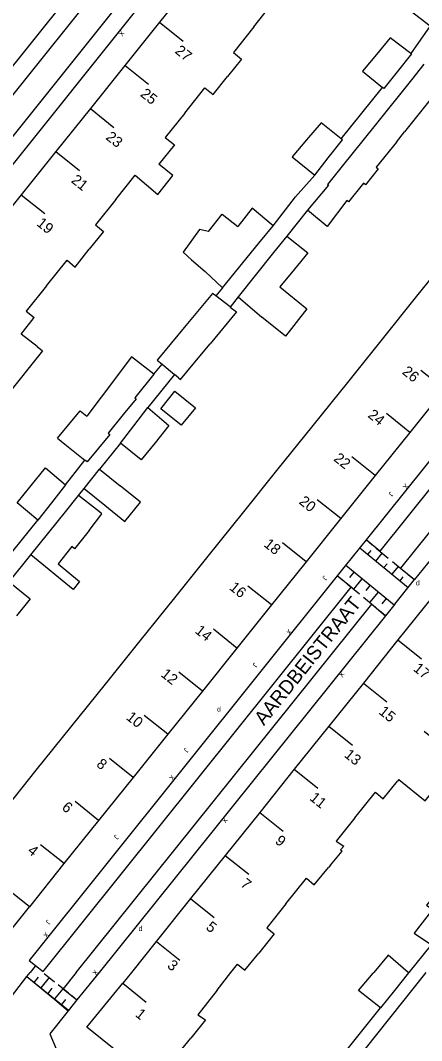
# Model space of a CAD drawing. Extents: x 134999 to 136502, y 457398 to 459002.
# Drawn here: x 135372.9 to 135412.9, y 457793.2 to 457894.8 of the extents above; entities that cross this region are included whole.
import ezdxf

# ---------------------------------------------------------------- set-up
doc = ezdxf.new("R2010")
doc.units = 0
for name, color, linetype in [('RI_DGTB_15', 7, 'Continuous'), ('RI_DGTB_29', 7, 'Continuous'), ('RI_DGTB_30', 7, 'Continuous'), ('RI_DGTB_31', 7, 'Continuous'), ('RI_DGTB_35', 7, 'Continuous'), ('RI_DGTB_36', 7, 'Continuous'), ('RI_DGTB_37', 7, 'Continuous'), ('RI_DGTB_4', 7, 'Continuous'), ('RI_DGTB_5', 7, 'Continuous'), ('RI_DGTB_53', 7, 'Continuous'), ('RI_DGTB_54', 7, 'Continuous'), ('RI_DGTB_6', 7, 'Continuous')]:
    doc.layers.add(name, color=color, linetype=linetype)

msp = doc.modelspace()

# ---------------------------------------------------------------- linework, layer by layer
at = {"layer": 'RI_DGTB_15'}
for p, q in [((135386.791, 457894.596), (135389.132, 457892.72)), ((135383.35, 457890.304), (135385.691, 457888.428)), ((135379.909, 457886.012), (135382.25, 457884.136)), ((135376.468, 457881.72), (135378.809, 457879.844)), ((135373.027, 457877.428), (135375.368, 457875.552)), ((135415.131, 457858.061), (135412.791, 457859.938)), ((135411.69, 457853.768), (135409.35, 457855.645)), ((135408.249, 457849.475), (135405.909, 457851.352)), ((135404.808, 457845.182), (135402.468, 457847.059)), ((135401.367, 457840.889), (135399.027, 457842.766)), ((135397.926, 457836.596), (135395.586, 457838.473)), ((135394.485, 457832.303), (135392.145, 457834.18)), ((135394.485, 457832.303), (135392.145, 457834.18)), ((135410.506, 457833.102), (135412.848, 457831.227)), ((135410.506, 457833.102), (135412.848, 457831.227)), ((135391.044, 457828.01), (135388.704, 457829.887)), ((135391.044, 457828.01), (135388.704, 457829.887)), ((135407.068, 457828.811), (135409.41, 457826.936)), ((135407.068, 457828.811), (135409.41, 457826.936)), ((135387.603, 457823.717), (135385.263, 457825.594)), ((135387.603, 457823.717), (135385.263, 457825.594)), ((135403.63, 457824.52), (135405.972, 457822.645)), ((135403.63, 457824.52), (135405.972, 457822.645)), ((135384.162, 457819.424), (135381.822, 457821.301)), ((135384.162, 457819.424), (135381.822, 457821.301)), ((135400.192, 457820.229), (135402.534, 457818.354)), ((135400.192, 457820.229), (135402.534, 457818.354)), ((135380.721, 457815.131), (135378.381, 457817.008)), ((135380.721, 457815.131), (135378.381, 457817.008)), ((135396.754, 457815.938), (135399.096, 457814.063)), ((135396.754, 457815.938), (135399.096, 457814.063)), ((135377.28, 457810.838), (135374.94, 457812.715)), ((135377.28, 457810.838), (135374.94, 457812.715)), ((135393.316, 457811.647), (135395.658, 457809.772)), ((135393.316, 457811.647), (135395.658, 457809.772)), ((135373.839, 457806.545), (135371.499, 457808.422)), ((135373.839, 457806.545), (135371.499, 457808.422)), ((135389.878, 457807.356), (135392.22, 457805.481)), ((135389.878, 457807.356), (135392.22, 457805.481)), ((135386.475, 457803.088), (135388.817, 457801.213)), ((135386.475, 457803.088), (135388.817, 457801.213)), ((135383.118, 457798.933), (135385.449, 457797.044))]:
    msp.add_line(p, q, dxfattribs=at)
at = {"layer": 'RI_DGTB_31'}
for p, q in [((135406.704, 457842.279), (135411.526, 457838.328)), ((135407.508, 457841.621), (135407.825, 457842.008)), ((135408.311, 457840.962), (135408.945, 457841.736)), ((135408.343, 457842.23), (135409.548, 457841.242)), ((135410.128, 457836.559), (135405.32, 457840.519)), ((135409.115, 457840.304), (135409.432, 457840.691)), ((135409.919, 457839.645), (135410.553, 457840.419)), ((135409.95, 457840.913), (135411.155, 457839.925)), ((135405.067, 457838.987), (135404.466, 457839.482)), ((135406.121, 457839.859), (135405.694, 457839.34)), ((135406.67, 457837.667), (135405.468, 457838.657)), ((135406.923, 457839.199), (135406.069, 457838.162)), ((135407.724, 457838.539), (135407.297, 457838.02)), ((135410.722, 457838.987), (135411.039, 457839.374)), ((135408.525, 457837.879), (135407.671, 457836.842)), ((135408.272, 457836.347), (135407.07, 457837.337)), ((135409.327, 457837.219), (135408.9, 457836.7)), ((135409.274, 457835.522), (135408.673, 457836.017)), ((135409.274, 457835.522), (135408.673, 457836.017)), ((135375.321, 457799.902), (135376.345, 457799.077)), ((135373.589, 457799.605), (135377.738, 457796.263)), ((135374.323, 457799.014), (135374.737, 457799.527)), ((135375.006, 457798.463), (135375.833, 457799.49)), ((135376.687, 457798.802), (135377.711, 457797.977)), ((135375.689, 457797.913), (135376.103, 457798.426)), ((135376.372, 457797.363), (135377.199, 457798.389)), ((135377.055, 457796.813), (135377.469, 457797.326)), ((135378.053, 457797.702), (135378.565, 457797.289))]:
    msp.add_line(p, q, dxfattribs=at)
for points in [[(135407.33, 457843.061), (135407.941, 457842.559)], [(135411.557, 457839.596), (135412.152, 457839.108)]]:
    msp.add_lwpolyline(points, dxfattribs=at)
at = {"layer": 'RI_DGTB_4'}
for p, q in [((135390.23, 457898.89), (135386.789, 457894.597)), ((135386.789, 457894.597), (135383.348, 457890.305)), ((135383.348, 457890.305), (135379.908, 457886.013)), ((135379.908, 457886.013), (135376.467, 457881.721)), ((135376.467, 457881.721), (135373.026, 457877.429)), ((135373.026, 457877.429), (135369.585, 457873.137)), ((135415.131, 457858.061), (135411.69, 457853.768)), ((135411.69, 457853.768), (135408.248, 457849.475)), ((135408.248, 457849.475), (135404.65, 457844.988)), ((135404.65, 457844.988), (135401.366, 457840.89)), ((135401.366, 457840.89), (135397.796, 457836.437)), ((135413.943, 457837.394), (135410.505, 457833.102)), ((135397.796, 457836.437), (135394.484, 457832.304)), ((135397.796, 457836.437), (135394.484, 457832.304)), ((135394.484, 457832.304), (135391.043, 457828.011)), ((135394.484, 457832.304), (135391.043, 457828.011)), ((135410.505, 457833.102), (135407.068, 457828.811)), ((135410.505, 457833.102), (135407.068, 457828.811)), ((135407.068, 457828.811), (135403.63, 457824.52)), ((135407.068, 457828.811), (135403.63, 457824.52)), ((135391.043, 457828.011), (135387.602, 457823.718)), ((135391.043, 457828.011), (135387.602, 457823.718)), ((135403.63, 457824.52), (135400.192, 457820.229)), ((135403.63, 457824.52), (135400.192, 457820.229)), ((135387.602, 457823.718), (135384.161, 457819.425)), ((135387.602, 457823.718), (135384.161, 457819.425)), ((135400.192, 457820.229), (135396.754, 457815.938)), ((135400.192, 457820.229), (135396.754, 457815.938)), ((135384.161, 457819.425), (135380.72, 457815.132)), ((135384.161, 457819.425), (135380.72, 457815.132)), ((135380.72, 457815.132), (135377.278, 457810.839)), ((135380.72, 457815.132), (135377.278, 457810.839)), ((135396.754, 457815.938), (135393.316, 457811.647)), ((135396.754, 457815.938), (135393.316, 457811.647)), ((135393.316, 457811.647), (135389.878, 457807.356)), ((135393.316, 457811.647), (135389.878, 457807.356)), ((135377.278, 457810.839), (135373.837, 457806.546)), ((135377.278, 457810.839), (135373.837, 457806.546)), ((135389.878, 457807.356), (135386.465, 457803.096)), ((135389.878, 457807.356), (135386.465, 457803.096)), ((135386.465, 457803.096), (135383.985, 457800)), ((135386.465, 457803.096), (135383.985, 457800)), ((135383.985, 457800), (135383.118, 457798.933))]:
    msp.add_line(p, q, dxfattribs=at)
for points in [[(135363.986, 457807.032), (135370.226, 457802.041), (135373.837, 457806.546)], [(135363.986, 457807.032), (135370.226, 457802.041), (135373.837, 457806.546)], [(135385.654, 457789.649), (135379.553, 457794.542), (135383.118, 457798.933)]]:
    msp.add_lwpolyline(points, dxfattribs=at)
at = {"layer": 'RI_DGTB_5'}
for p, q in [((135415.808, 457871.624), (135412.365, 457867.333)), ((135412.365, 457867.333), (135408.922, 457863.041)), ((135373.024, 457863.558), (135374.327, 457865.193)), ((135408.922, 457863.041), (135405.48, 457858.75)), ((135405.48, 457858.75), (135402.036, 457854.458)), ((135402.036, 457854.458), (135398.429, 457849.963)), ((135398.429, 457849.963), (135395.15, 457845.876)), ((135395.15, 457845.876), (135391.594, 457841.443)), ((135391.594, 457841.443), (135388.264, 457837.293)), ((135388.264, 457837.293), (135384.822, 457833.002)), ((135384.822, 457833.002), (135381.378, 457828.71)), ((135384.822, 457833.002), (135381.378, 457828.71)), ((135381.378, 457828.71), (135377.935, 457824.418)), ((135381.378, 457828.71), (135377.935, 457824.418)), ((135377.935, 457824.418), (135374.492, 457820.127)), ((135377.935, 457824.418), (135374.492, 457820.127)), ((135374.492, 457820.127), (135371.05, 457815.836)), ((135374.492, 457820.127), (135371.05, 457815.836)), ((135403.788, 457810.681), (135404.96, 457812.082)), ((135403.788, 457810.681), (135404.96, 457812.082)), ((135392.516, 457798.252), (135393.893, 457800))]:
    msp.add_line(p, q, dxfattribs=at)
for points in [[(135396.158, 457894.139), (135398.172, 457896.658), (135398.995, 457895.971), (135400.439, 457897.758)], [(135396.158, 457894.139), (135394.127, 457891.598), (135394.933, 457890.933), (135393.543, 457889.185)], [(135389.29, 457885.544), (135391.3, 457888.06), (135392.131, 457887.409), (135393.543, 457889.185)], [(135389.29, 457885.544), (135387.353, 457883.121), (135388.281, 457882.391), (135386.699, 457880.489)], [(135382.42, 457876.95), (135384.353, 457879.368), (135386.6, 457877.439), (135388.12, 457879.34), (135386.699, 457880.489)], [(135382.42, 457876.95), (135380.405, 457874.428), (135381.212, 457873.782), (135379.793, 457872.006)], [(135375.552, 457868.355), (135377.596, 457870.913), (135378.376, 457870.234), (135379.793, 457872.006)], [(135375.552, 457868.355), (135373.528, 457865.824), (135374.327, 457865.193)], [(135374.609, 457862.307), (135373.024, 457863.558)], [(135374.609, 457862.307), (135375.138, 457861.89), (135371.585, 457857.442), (135370.709, 457858.141)], [(135410.601, 457819.198), (135413.216, 457817.102), (135416.528, 457821.235), (135413.101, 457823.981)], [(135410.601, 457819.198), (135413.216, 457817.102), (135416.528, 457821.235), (135413.101, 457823.981)], [(135410.601, 457819.198), (135410.473, 457819.041)], [(135410.601, 457819.198), (135410.473, 457819.041)], [(135406.224, 457815.4), (135408.265, 457817.948), (135409.036, 457817.273), (135410.473, 457819.041)], [(135406.224, 457815.4), (135408.265, 457817.948), (135409.036, 457817.273), (135410.473, 457819.041)], [(135406.224, 457815.4), (135404.366, 457813.082), (135405.121, 457812.571), (135404.797, 457812.21), (135404.96, 457812.082)], [(135406.224, 457815.4), (135404.366, 457813.082), (135405.121, 457812.571), (135404.797, 457812.21), (135404.96, 457812.082)], [(135399.347, 457806.819), (135401.417, 457809.402), (135402.178, 457808.714), (135403.603, 457810.455)], [(135399.347, 457806.819), (135401.417, 457809.402), (135402.178, 457808.714), (135403.603, 457810.455)], [(135403.788, 457810.681), (135403.603, 457810.455)], [(135403.788, 457810.681), (135403.603, 457810.455)], [(135399.347, 457806.819), (135397.446, 457804.447), (135398.201, 457803.843), (135396.649, 457801.935)], [(135399.347, 457806.819), (135397.446, 457804.447), (135398.201, 457803.843), (135396.649, 457801.935)], [(135393.893, 457800), (135394.554, 457800.839), (135395.265, 457800.232), (135396.649, 457801.935)], [(135393.893, 457800), (135394.554, 457800.839), (135395.265, 457800.232), (135396.649, 457801.935)], [(135392.516, 457798.252), (135390.582, 457795.797), (135391.354, 457795.279), (135389.893, 457793.477)], [(135385.862, 457789.91), (135387.684, 457792.182), (135388.395, 457791.63), (135389.893, 457793.477)]]:
    msp.add_lwpolyline(points, dxfattribs=at)
at = {"layer": 'RI_DGTB_53'}
for points in [[(135391.703, 457911.803), (135361.237, 457873.747)], [(135393.679, 457910.17), (135363.251, 457872.135)], [(135436.228, 457876.303), (135408.711, 457841.929)], [(135438.356, 457874.61), (135410.772, 457840.239)], [(135408.711, 457841.929), (135407.33, 457843.061)], [(135405.844, 457838.347), (135404.466, 457839.482)], [(135410.772, 457840.239), (135412.152, 457839.108)], [(135375.214, 457800.086), (135405.844, 457838.347)], [(135378.477, 457800), (135407.897, 457836.656)], [(135378.477, 457800), (135407.897, 457836.656)], [(135407.897, 457836.656), (135409.274, 457835.522)], [(135407.897, 457836.656), (135409.274, 457835.522)], [(135378.481, 457800), (135377.197, 457798.378)], [(135377.197, 457798.378), (135378.553, 457797.267)]]:
    msp.add_lwpolyline(points, dxfattribs=at)
at = {"layer": 'RI_DGTB_54'}
for p, q in [((135390.304, 457912.912), (135359.844, 457874.863)), ((135364.645, 457871.02), (135390.995, 457903.957)), ((135404.869, 457882.995), (135408.955, 457888.121)), ((135400.314, 457877.212), (135402.225, 457879.386)), ((135398.096, 457874.337), (135400.314, 457877.212)), ((135401.505, 457875.898), (135399.438, 457873.317)), ((135431.962, 457873.83), (135407.33, 457843.061)), ((135393.055, 457868.161), (135392.397, 457867.349)), ((135394.593, 457867.256), (135393.825, 457866.246)), ((135386.233, 457859.562), (135387.03, 457860.555)), ((135388.261, 457859.541), (135385.635, 457856.233)), ((135382.898, 457852.697), (135380.818, 457850.097)), ((135377.427, 457848.537), (135379.364, 457851.005)), ((135420.276, 457849.23), (135412.152, 457839.108)), ((135378.716, 457847.477), (135379.271, 457848.168)), ((135370.583, 457839.961), (135374.666, 457845.018)), ((135407.33, 457843.061), (135405.263, 457840.478)), ((135410.199, 457836.674), (135412.152, 457839.108)), ((135411.609, 457800), (135413.841, 457802.751)), ((135411.609, 457800), (135413.841, 457802.751)), ((135373.589, 457799.605), (135373.905, 457800)), ((135374.445, 457800.701), (135375.214, 457800.086)), ((135374.445, 457800.701), (135375.214, 457800.086)), ((135398.38, 457781.292), (135413.329, 457800)), ((135411.568, 457799.95), (135411.609, 457800)), ((135371.639, 457797.057), (135373.589, 457799.605)), ((135373.589, 457799.605), (135376.356, 457797.315)), ((135376.356, 457797.315), (135377.687, 457796.197)), ((135377.687, 457796.197), (135375.878, 457793.878)), ((135404.672, 457791.346), (135408.773, 457796.484)), ((135375.878, 457793.878), (135377.412, 457790.291))]:
    msp.add_line(p, q, dxfattribs=at)
for points in [[(135402.901, 457902.571), (135413.711, 457894.241), (135411.773, 457891.502)], [(135371.83, 457838.886), (135373.981, 457841.574)], [(135405.263, 457840.478), (135404.466, 457839.482)], [(135404.466, 457839.482), (135373.82, 457801.201), (135374.445, 457800.701)], [(135410.199, 457836.674), (135409.274, 457835.522)], [(135410.199, 457836.674), (135409.274, 457835.522)], [(135409.274, 457835.522), (135380.765, 457800)], [(135409.274, 457835.522), (135380.765, 457800)], [(135374.401, 457800.643), (135373.905, 457800)], [(135374.401, 457800.643), (135373.905, 457800)], [(135374.445, 457800.701), (135374.401, 457800.643)], [(135374.445, 457800.701), (135374.401, 457800.643)], [(135380.765, 457800), (135378.553, 457797.267)], [(135378.553, 457797.267), (135377.687, 457796.197)]]:
    msp.add_lwpolyline(points, dxfattribs=at)
at = {"layer": 'RI_DGTB_6'}
for p, q in [((135410.348, 457882.671), (135411.162, 457883.689)), ((135389.949, 457870.96), (135391.33, 457869.778)), ((135390.133, 457860.567), (135391.813, 457862.594)), ((135387.03, 457860.555), (135388.261, 457859.541)), ((135379.271, 457848.168), (135381.335, 457846.512)), ((135380.807, 457845.849), (135378.716, 457847.477)), ((135371.83, 457838.886), (135373.923, 457837.202)), ((135411.51, 457800), (135411.568, 457799.95))]:
    msp.add_line(p, q, dxfattribs=at)
for points in [[(135411.773, 457891.502), (135409.739, 457893.052), (135408.362, 457891.388)], [(135408.362, 457891.388), (135406.986, 457889.725), (135408.955, 457888.121)], [(135411.773, 457891.502), (135411.852, 457891.442), (135410.429, 457889.68)], [(135413.093, 457890.423), (135411.843, 457888.867)], [(135410.429, 457889.68), (135409.085, 457888.016), (135408.955, 457888.121)], [(135411.843, 457888.867), (135408.226, 457884.364)], [(135413.955, 457887.181), (135411.162, 457883.689)], [(135404.869, 457882.995), (135402.852, 457884.605), (135401.422, 457882.907)], [(135408.226, 457884.364), (135404.952, 457880.289)], [(135401.422, 457882.907), (135399.991, 457881.209), (135402.225, 457879.386)], [(135403.574, 457881.096), (135404.994, 457882.895), (135404.869, 457882.995)], [(135410.348, 457882.671), (135408.354, 457880.178)], [(135402.225, 457879.386), (135403.574, 457881.096)], [(135404.952, 457880.289), (135403.487, 457878.465), (135403.592, 457878.378), (135401.505, 457875.898)], [(135408.354, 457880.178), (135408.552, 457880.019), (135407.272, 457878.425), (135407.082, 457878.588)], [(135407.082, 457878.588), (135405.587, 457876.719), (135405.415, 457876.862), (135403.453, 457874.283), (135401.505, 457875.898)], [(135398.096, 457874.337), (135395.994, 457876.093), (135394.562, 457874.267)], [(135391.656, 457873.773), (135393.003, 457875.49), (135394.562, 457874.267)], [(135391.656, 457873.773), (135390.775, 457873.956), (135389.139, 457871.697), (135389.949, 457870.96)], [(135396.678, 457872.599), (135398.096, 457874.337)], [(135399.438, 457873.317), (135398.117, 457871.665)], [(135399.438, 457873.317), (135401.535, 457871.636), (135400.198, 457870.004)], [(135393.055, 457868.161), (135396.678, 457872.599)], [(135398.117, 457871.665), (135394.593, 457867.256)], [(135400.198, 457870.004), (135398.769, 457868.26), (135401.427, 457866.08), (135399.326, 457863.357), (135396.954, 457865.255)], [(135391.33, 457869.778), (135393.055, 457868.161)], [(135392.397, 457867.349), (135392.06, 457867.609), (135389.41, 457864.411)], [(135393.801, 457866.265), (135392.397, 457867.349)], [(135394.593, 457867.256), (135396.954, 457865.255)], [(135393.825, 457866.246), (135394.444, 457865.769), (135391.813, 457862.594)], [(135393.801, 457866.265), (135393.825, 457866.246)], [(135389.41, 457864.411), (135386.546, 457860.954), (135387.03, 457860.555)], [(135386.233, 457859.562), (135384, 457861.304), (135380.97, 457857.292)], [(135388.677, 457859.198), (135388.869, 457859.04), (135390.133, 457860.567)], [(135386.233, 457859.562), (135384.326, 457857.224), (135384.445, 457857.126), (135383.178, 457855.553)], [(135388.677, 457859.198), (135388.261, 457859.541)], [(135388.321, 457857.866), (135390.357, 457856.212), (135388.947, 457854.475), (135386.91, 457856.129), (135388.321, 457857.866)], [(135380.97, 457857.292), (135379.538, 457855.396)], [(135376.621, 457853.211), (135378.876, 457855.926), (135379.538, 457855.396)], [(135384.233, 457854.421), (135385.635, 457856.233)], [(135385.635, 457856.233), (135387.7, 457854.452), (135386.335, 457852.743)], [(135383.178, 457855.553), (135381.674, 457853.685)], [(135381.674, 457853.685), (135381.847, 457853.547), (135379.587, 457850.826), (135379.364, 457851.005)], [(135382.898, 457852.697), (135384.233, 457854.421)], [(135376.621, 457853.211), (135377.375, 457852.605)], [(135377.375, 457852.605), (135379.364, 457851.005)], [(135386.335, 457852.743), (135384.97, 457851.034), (135382.898, 457852.697)], [(135373.999, 457848.499), (135375.425, 457850.231), (135377.427, 457848.537)], [(135379.271, 457848.168), (135380.818, 457850.097)], [(135380.818, 457850.097), (135382.876, 457848.447)], [(135377.427, 457848.537), (135376.043, 457846.773)], [(135374.666, 457845.018), (135372.604, 457846.762), (135373.999, 457848.499)], [(135381.335, 457846.512), (135383.331, 457844.911), (135384.879, 457846.839), (135382.876, 457848.447)], [(135376.043, 457846.773), (135374.666, 457845.018)], [(135377.423, 457845.865), (135378.716, 457847.477)], [(135373.981, 457841.574), (135377.423, 457845.865)], [(135379.772, 457844.015), (135381.052, 457845.659), (135380.807, 457845.849)], [(135379.772, 457844.015), (135378.331, 457842.185), (135378.06, 457842.399)], [(135378.06, 457842.399), (135376.691, 457840.679), (135378.805, 457838.92), (135378.182, 457838.137), (135373.981, 457841.574)], [(135373.923, 457837.202), (135372.563, 457835.494)], [(135414.872, 457808.54), (135413.334, 457806.702), (135413.932, 457806.266), (135412.134, 457803.92), (135413.841, 457802.751)], [(135414.872, 457808.54), (135413.334, 457806.702), (135413.932, 457806.266), (135412.134, 457803.92), (135413.841, 457802.751)], [(135411.51, 457800), (135409.542, 457801.71), (135408.106, 457800)], [(135411.51, 457800), (135409.542, 457801.71), (135408.106, 457800)], [(135408.773, 457796.484), (135406.589, 457798.193), (135408.047, 457799.929)], [(135408.047, 457799.929), (135408.106, 457800)], [(135411.568, 457799.95), (135410.17, 457798.217)], [(135410.17, 457798.217), (135408.773, 457796.484)]]:
    msp.add_lwpolyline(points, dxfattribs=at)

# ---------------------------------------------------------------- texts
at = {"layer": 'RI_DGTB_29'}
for height, p in [(0.5, (135412.292, 457838.537)), (0.499, (135392.508, 457825.971)), (0.499, (135392.508, 457825.971)), (0.5, (135384.696, 457804.126)), (0.5, (135384.696, 457804.126))]:
    msp.add_text('d', height=height, dxfattribs=at).set_placement(p)
at = {"layer": 'RI_DGTB_30'}
for rotation, p in [(231.33052, (135382.966, 457893.808)), (51.28098, (135411.343, 457848.046)), (51.28098, (135399.734, 457833.553)), (51.28098, (135399.734, 457833.553)), (231.25572, (135404.837, 457829.993)), (231.25572, (135404.837, 457829.993)), (51.28098, (135388.108, 457819.04)), (51.28098, (135388.108, 457819.04)), (231.25572, (135393.204, 457815.498)), (231.25572, (135393.204, 457815.498)), (51.37115, (135375.57, 457803.386)), (51.37115, (135375.57, 457803.386)), (51.25006, (135380.469, 457799.631)), (51.25006, (135380.469, 457799.631))]:
    msp.add_text('X', height=0.499, rotation=rotation, dxfattribs=at).set_placement(p)
at = {"layer": 'RI_DGTB_31'}
for p in [(135409.738, 457847.923), (135403.155, 457839.564), (135396.21, 457830.902), (135396.21, 457830.902), (135389.363, 457822.431), (135389.363, 457822.431), (135382.412, 457813.771), (135382.412, 457813.771), (135375.626, 457805.309), (135375.626, 457805.309)]:
    msp.add_text('J', height=0.499, rotation=231.33052, dxfattribs=at).set_placement(p)
at = {"layer": 'RI_DGTB_35'}
msp.add_text('1', height=1.054, rotation=320.9574, dxfattribs=at).set_placement((135384.298, 457795.702))
at = {"layer": 'RI_DGTB_36'}
for s, rotation, p in [('27', 321.2772, (135388.24, 457891.606)), ('25', 321.2772, (135384.799, 457887.313)), ('23', 321.2772, (135381.358, 457883.022)), ('21', 321.2772, (135377.916, 457878.73)), ('19', 321.2772, (135374.476, 457874.437)), ('26', 321.2844, (135410.845, 457859.668)), ('24', 321.2844, (135407.428, 457855.354)), ('22', 321.2844, (135404.033, 457851.025)), ('20', 321.2844, (135400.58, 457846.742)), ('18', 321.2844, (135397.086, 457842.49)), ('16', 321.2844, (135393.653, 457838.192)), ('14', 321.2844, (135390.236, 457833.878)), ('14', 321.2844, (135390.236, 457833.878)), ('17', 321.2934, (135411.955, 457830.114)), ('17', 321.2934, (135411.955, 457830.114)), ('12', 321.2844, (135386.842, 457829.549)), ('12', 321.2844, (135386.842, 457829.549)), ('15', 321.2934, (135408.518, 457825.822)), ('15', 321.2934, (135408.518, 457825.822)), ('10', 321.2844, (135383.388, 457825.267)), ('10', 321.2844, (135383.388, 457825.267)), ('13', 321.2934, (135405.08, 457821.531)), ('13', 321.2934, (135405.08, 457821.531)), ('8', 321.2844, (135380.424, 457820.59)), ('8', 321.2844, (135380.424, 457820.59)), ('11', 321.2934, (135401.642, 457817.239)), ('11', 321.2934, (135401.642, 457817.239)), ('6', 321.2844, (135376.99, 457816.291)), ('6', 321.2844, (135376.99, 457816.291)), ('9', 321.2934, (135398.203, 457812.949)), ('9', 321.2934, (135398.203, 457812.949)), ('4', 321.2844, (135373.575, 457811.979)), ('4', 321.2844, (135373.575, 457811.979)), ('7', 321.2934, (135394.765, 457808.658)), ('7', 321.2934, (135394.765, 457808.658)), ('5', 321.2934, (135391.327, 457804.368)), ('5', 321.2934, (135391.327, 457804.368)), ('3', 321.2934, (135387.475, 457800.554)), ('3', 321.2934, (135387.475, 457800.554))]:
    msp.add_text(s, height=1.054, rotation=rotation, dxfattribs=at).set_placement(p)
at = {"layer": 'RI_DGTB_37'}
msp.add_text('AARDBEISTRAAT', height=1.4, rotation=51.28822, dxfattribs=at).set_placement((135397.172, 457824.512))
msp.add_text('AARDBEISTRAAT', height=1.4, rotation=51.28822, dxfattribs=at).set_placement((135397.172, 457824.512))

doc.saveas('drawing.dxf')
